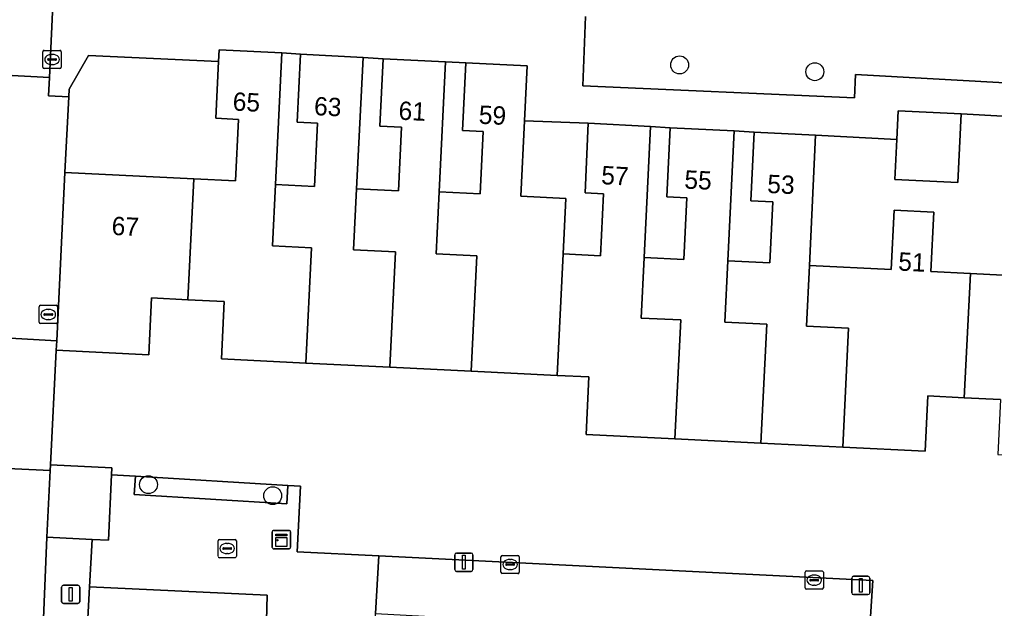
# Model space of a CAD drawing. Extents: x 162989 to 165008, y 383432 to 384338.
# Drawn here: x 164623 to 164676.2, y 383850.2 to 383882.4 of the extents above; entities that cross this region are included whole.
import ezdxf

# ---------------------------------------------------------------- set-up
doc = ezdxf.new("R2010")
doc.units = 0
for name, color, linetype in [('IMGEO_Boom', 7, 'Continuous'), ('IMGEO_Erf', 7, 'Continuous'), ('IMGEO_Groenvoorziening', 7, 'Continuous'), ('IMGEO_Kast', 7, 'Continuous'), ('IMGEO_Kolk', 7, 'Continuous'), ('IMGEO_Lichtmast', 7, 'Continuous'), ('IMGEO_Pand', 7, 'Continuous'), ('IMGEO_Pand_nummerreeks', 7, 'Continuous'), ('IMGEO_Parkeervlak_open', 7, 'Continuous'), ('IMGEO_Rijbaan_lokaal_open', 7, 'Continuous'), ('IMGEO_Voetpad_open', 7, 'Continuous')]:
    doc.layers.add(name, color=color, linetype=linetype)

msp = doc.modelspace()

# ---------------------------------------------------------------- linework, layer by layer
at = {"layer": 'IMGEO_Boom'}
for centre in [(164659.045, 383879.907), (164666.425, 383879.535), (164630.055, 383856.993), (164636.835, 383856.39)]:
    msp.add_circle(centre, 0.489, dxfattribs=at)
at = {"layer": 'IMGEO_Erf'}
for points in [[(164633.878, 383880.091), (164626.788, 383880.417), (164625.725, 383878.59), (164625.704, 383878.171), (164625.496, 383874.038), (164632.53, 383873.693), (164634.798, 383873.582), (164634.962, 383876.932), (164633.726, 383876.992)], [(164637.33, 383880.572), (164636.98, 383873.376), (164639.11, 383873.271), (164639.279, 383876.725), (164638.175, 383876.779), (164638.357, 383880.487)], [(164641.765, 383880.32), (164641.415, 383873.138), (164643.695, 383873.026), (164643.866, 383876.505), (164642.678, 383876.563), (164642.859, 383880.246)], [(164646.259, 383880.08), (164645.924, 383872.976), (164648.151, 383872.867), (164648.318, 383876.268), (164647.195, 383876.323), (164647.377, 383880.018)], [(164650.578, 383876.862), (164650.376, 383872.733), (164652.84, 383872.612), (164652.692, 383869.592), (164654.731, 383869.492), (164654.897, 383872.878), (164653.881, 383872.928), (164654.06, 383876.726)], [(164657.453, 383876.536), (164657.11, 383869.393), (164659.272, 383869.288), (164659.436, 383872.643), (164658.339, 383872.697), (164658.525, 383876.481)], [(164662.02, 383876.31), (164661.675, 383869.216), (164663.977, 383869.103), (164664.14, 383872.428), (164662.938, 383872.486), (164663.118, 383876.236)]]:
    msp.add_lwpolyline(points, close=True, dxfattribs=at)
for points in [[(164676.682, 383877.102), (164674.415, 383877.235), (164674.232, 383873.488), (164670.788, 383873.657), (164670.895, 383875.843), (164666.464, 383876.079), (164666.126, 383868.959), (164670.589, 383868.74), (164670.748, 383871.979), (164672.922, 383871.872), (164672.762, 383868.621), (164674.913, 383868.516), (164677.395, 383868.394)], [(164676.559, 383861.641), (164674.58, 383861.737), (164672.6, 383861.834), (164672.453, 383858.818), (164667.957, 383859.038), (164663.486, 383859.257), (164658.788, 383859.488), (164653.942, 383859.725), (164654.096, 383862.872), (164652.36, 383862.957), (164647.667, 383863.187), (164643.225, 383863.405), (164638.636, 383863.629), (164634.033, 383863.855), (164634.187, 383866.989), (164632.205, 383867.086), (164630.226, 383867.183), (164630.074, 383864.082), (164625.021, 383864.329), (164624.706, 383858.079), (164628.06, 383857.914), (164628.041, 383857.532), (164629.339, 383857.453), (164637.661, 383856.947), (164638.36, 383856.904), (164638.163, 383853.326), (164642.625, 383853.105), (164669.598, 383851.766), (164669.361, 383848.077)]]:
    msp.add_lwpolyline(points, dxfattribs=at)
at = {"layer": 'IMGEO_Groenvoorziening'}
for points in [[(164637.661, 383856.947), (164629.339, 383857.453), (164629.278, 383856.455), (164637.601, 383855.948)], [(164636.529, 383850.954), (164626.837, 383851.421), (164626.338, 383842.125), (164632, 383841.949), (164631.53, 383831.589), (164636.024, 383831.361)]]:
    msp.add_lwpolyline(points, close=True, dxfattribs=at)
at = {"layer": 'IMGEO_Kast'}
for p, q in [((164636.809, 383853.566), (164636.809, 383854.407)), ((164636.809, 383854.407), (164636.809, 383853.566)), ((164636.884, 383854.491), (164637.725, 383854.491)), ((164637.725, 383854.491), (164636.884, 383854.491)), ((164637.809, 383854.416), (164637.809, 383853.575)), ((164637.809, 383853.575), (164637.809, 383854.416)), ((164637.734, 383853.491), (164636.893, 383853.491)), ((164636.893, 383853.491), (164637.734, 383853.491))]:
    msp.add_line(p, q, dxfattribs=at)
for points in [[(164637.004, 383854.281), (164637.604, 383854.281), (164637.604, 383854.196), (164637.004, 383854.196), (164637.004, 383854.281)], [(164637.004, 383854.106), (164637.604, 383854.106), (164637.604, 383853.617), (164637.004, 383853.617), (164637.004, 383854.106)]]:
    msp.add_lwpolyline(points, dxfattribs=at)
msp.add_circle((164637.088, 383853.955), 0.0377, dxfattribs=at)
for centre, start, end in [((164636.887, 383854.413), 92.4484, 184.2845), ((164636.887, 383854.413), 92.4484, 184.2845), ((164637.731, 383854.413), 2.4484, 94.2845), ((164637.731, 383854.413), 2.4484, 94.2845), ((164636.887, 383853.569), 182.4484, 274.2845), ((164636.887, 383853.569), 182.4484, 274.2845), ((164637.731, 383853.569), 272.4484, 4.2845), ((164637.731, 383853.569), 272.4484, 4.2845)]:
    msp.add_arc(centre, 0.0779, start, end, dxfattribs=at)
at = {"layer": 'IMGEO_Kolk'}
for p, q in [((164624.293, 383879.777), (164624.293, 383880.629)), ((164624.368, 383880.703), (164625.22, 383880.703)), ((164624.781, 383880.483), (164624.806, 383880.483)), ((164625.294, 383880.629), (164625.294, 383879.777)), ((164624.552, 383880.197), (164624.552, 383880.209)), ((164624.99, 383880.16), (164624.592, 383880.16)), ((164624.595, 383880.246), (164624.993, 383880.246)), ((164624.804, 383879.923), (164624.779, 383879.923)), ((164625.036, 383880.209), (164625.036, 383880.197)), ((164625.22, 383879.703), (164624.368, 383879.703)), ((164624.087, 383865.856), (164624.087, 383866.708)), ((164624.162, 383866.782), (164625.014, 383866.782)), ((164625.088, 383866.708), (164625.088, 383865.856)), ((164624.346, 383866.276), (164624.346, 383866.288)), ((164624.784, 383866.239), (164624.386, 383866.239)), ((164624.389, 383866.325), (164624.787, 383866.325)), ((164624.575, 383866.562), (164624.6, 383866.562)), ((164624.83, 383866.288), (164624.83, 383866.276)), ((164625.014, 383865.782), (164624.162, 383865.782)), ((164624.598, 383866.002), (164624.573, 383866.002)), ((164633.851, 383853.079), (164633.851, 383853.931)), ((164633.926, 383854.005), (164634.778, 383854.005)), ((164634.852, 383853.931), (164634.852, 383853.079)), ((164634.11, 383853.499), (164634.11, 383853.511)), ((164634.548, 383853.462), (164634.15, 383853.462)), ((164634.153, 383853.548), (164634.551, 383853.548)), ((164634.339, 383853.785), (164634.364, 383853.785)), ((164634.594, 383853.511), (164634.594, 383853.499)), ((164634.778, 383853.005), (164633.926, 383853.005)), ((164634.362, 383853.225), (164634.337, 383853.225)), ((164649.293, 383852.207), (164649.293, 383853.059)), ((164649.368, 383853.133), (164650.22, 383853.133)), ((164649.781, 383852.913), (164649.806, 383852.913)), ((164650.294, 383853.059), (164650.294, 383852.207)), ((164649.552, 383852.627), (164649.552, 383852.639)), ((164649.99, 383852.59), (164649.592, 383852.59)), ((164649.595, 383852.676), (164649.993, 383852.676)), ((164649.804, 383852.353), (164649.779, 383852.353)), ((164650.036, 383852.639), (164650.036, 383852.627)), ((164665.89, 383851.354), (164665.89, 383852.206)), ((164665.965, 383852.28), (164666.817, 383852.28)), ((164666.891, 383852.206), (164666.891, 383851.354)), ((164650.22, 383852.133), (164649.368, 383852.133)), ((164666.149, 383851.774), (164666.149, 383851.786)), ((164666.587, 383851.737), (164666.189, 383851.737)), ((164666.192, 383851.823), (164666.59, 383851.823)), ((164666.378, 383852.06), (164666.403, 383852.06)), ((164666.633, 383851.786), (164666.633, 383851.774)), ((164666.817, 383851.28), (164665.965, 383851.28)), ((164666.401, 383851.5), (164666.376, 383851.5))]:
    msp.add_line(p, q, dxfattribs=at)
for points in [[(164624.293, 383879.777), (164624.293, 383880.629)], [(164624.368, 383880.703), (164625.22, 383880.703)], [(164625.294, 383880.629), (164625.294, 383879.777)], [(164625.22, 383879.703), (164624.368, 383879.703)], [(164624.087, 383865.856), (164624.087, 383866.708)], [(164624.162, 383866.782), (164625.014, 383866.782)], [(164625.088, 383866.708), (164625.088, 383865.856)], [(164625.014, 383865.782), (164624.162, 383865.782)], [(164633.851, 383853.079), (164633.851, 383853.931)], [(164633.926, 383854.005), (164634.778, 383854.005)], [(164634.852, 383853.931), (164634.852, 383853.079)], [(164634.778, 383853.005), (164633.926, 383853.005)], [(164649.293, 383852.207), (164649.293, 383853.059)], [(164649.368, 383853.133), (164650.22, 383853.133)], [(164650.294, 383853.059), (164650.294, 383852.207)], [(164665.89, 383851.354), (164665.89, 383852.206)], [(164665.965, 383852.28), (164666.817, 383852.28)], [(164666.891, 383852.206), (164666.891, 383851.354)], [(164650.22, 383852.133), (164649.368, 383852.133)], [(164666.817, 383851.28), (164665.965, 383851.28)]]:
    msp.add_lwpolyline(points, dxfattribs=at)
for centre, radius, start, end in [((164624.37, 383880.627), 0.0765, 91.552, 178.448), ((164624.37, 383880.627), 0.0765, 91.552, 178.448), ((164625.218, 383880.627), 0.0765, 1.552, 88.448), ((164625.218, 383880.627), 0.0765, 1.552, 88.448), ((164624.592, 383880.206), 0.0403, 85.8775, 175.7526), ((164624.589, 383880.196), 0.0366, 178.938, 274.7102), ((164624.993, 383880.203), 0.043, 264.8664, 352.4533), ((164624.997, 383880.208), 0.0386, 1.7309, 96.639), ((164624.37, 383879.779), 0.0765, 181.552, 268.448), ((164624.37, 383879.779), 0.0765, 181.552, 268.448), ((164625.218, 383879.779), 0.0765, 271.552, 358.448), ((164625.218, 383879.779), 0.0765, 271.552, 358.448), ((164624.164, 383866.706), 0.0765, 91.552, 178.448), ((164624.164, 383866.706), 0.0765, 91.552, 178.448), ((164625.012, 383866.706), 0.0765, 1.552, 88.448), ((164625.012, 383866.706), 0.0765, 1.552, 88.448), ((164624.386, 383866.285), 0.0403, 85.8775, 175.7526), ((164624.383, 383866.275), 0.0366, 178.938, 274.7102), ((164624.787, 383866.282), 0.043, 264.8664, 352.4533), ((164624.791, 383866.287), 0.0386, 1.7309, 96.639), ((164624.164, 383865.858), 0.0765, 181.552, 268.448), ((164624.164, 383865.858), 0.0765, 181.552, 268.448), ((164625.012, 383865.858), 0.0765, 271.552, 358.448), ((164625.012, 383865.858), 0.0765, 271.552, 358.448), ((164633.928, 383853.929), 0.0765, 91.552, 178.448), ((164633.928, 383853.929), 0.0765, 91.552, 178.448), ((164634.776, 383853.929), 0.0765, 1.552, 88.448), ((164634.776, 383853.929), 0.0765, 1.552, 88.448), ((164634.15, 383853.508), 0.0403, 85.8775, 175.7526), ((164634.147, 383853.498), 0.0366, 178.938, 274.7102), ((164634.551, 383853.505), 0.043, 264.8664, 352.4533), ((164634.555, 383853.51), 0.0386, 1.7309, 96.639), ((164633.928, 383853.081), 0.0765, 181.552, 268.448), ((164633.928, 383853.081), 0.0765, 181.552, 268.448), ((164634.776, 383853.081), 0.0765, 271.552, 358.448), ((164634.776, 383853.081), 0.0765, 271.552, 358.448), ((164649.37, 383853.057), 0.0765, 91.552, 178.448), ((164649.37, 383853.057), 0.0765, 91.552, 178.448), ((164650.218, 383853.057), 0.0765, 1.552, 88.448), ((164650.218, 383853.057), 0.0765, 1.552, 88.448), ((164649.37, 383852.209), 0.0765, 181.552, 268.448), ((164649.37, 383852.209), 0.0765, 181.552, 268.448), ((164649.592, 383852.636), 0.0403, 85.8775, 175.7526), ((164649.589, 383852.626), 0.0366, 178.938, 274.7102), ((164649.993, 383852.633), 0.043, 264.8664, 352.4533), ((164649.997, 383852.638), 0.0386, 1.7309, 96.639), ((164650.218, 383852.209), 0.0765, 271.552, 358.448), ((164650.218, 383852.209), 0.0765, 271.552, 358.448), ((164665.967, 383852.204), 0.0765, 91.552, 178.448), ((164665.967, 383852.204), 0.0765, 91.552, 178.448), ((164666.815, 383852.204), 0.0765, 1.552, 88.448), ((164666.815, 383852.204), 0.0765, 1.552, 88.448), ((164666.189, 383851.783), 0.0403, 85.8775, 175.7526), ((164666.186, 383851.773), 0.0366, 178.938, 274.7102), ((164666.59, 383851.78), 0.043, 264.8664, 352.4533), ((164666.594, 383851.785), 0.0386, 1.7309, 96.639), ((164665.967, 383851.356), 0.0765, 181.552, 268.448), ((164665.967, 383851.356), 0.0765, 181.552, 268.448), ((164666.815, 383851.356), 0.0765, 271.552, 358.448), ((164666.815, 383851.356), 0.0765, 271.552, 358.448)]:
    msp.add_arc(centre, radius, start, end, dxfattribs=at)
for centre, major_axis, ratio, start_param, end_param in [((164624.78, 383880.203), (-0.387, 0.002), 0.722429, 4.712389, 7.853982), ((164624.805, 383880.203), (-0.39, 0.002), 0.717154, 1.570796, 4.712389), ((164624.574, 383866.282), (-0.387, 0.002), 0.722429, 4.712389, 7.853982), ((164624.599, 383866.282), (-0.39, 0.002), 0.717154, 1.570796, 4.712389), ((164634.338, 383853.505), (-0.387, 0.002), 0.722429, 4.712389, 7.853982), ((164634.363, 383853.505), (-0.39, 0.002), 0.717154, 1.570796, 4.712389), ((164649.78, 383852.633), (-0.387, 0.002), 0.722429, 4.712389, 7.853982), ((164649.805, 383852.633), (-0.39, 0.002), 0.717154, 1.570796, 4.712389), ((164666.377, 383851.78), (-0.387, 0.002), 0.722429, 4.712389, 7.853982), ((164666.402, 383851.78), (-0.39, 0.002), 0.717154, 1.570796, 4.712389)]:
    msp.add_ellipse(centre, major_axis=major_axis, ratio=ratio, start_param=start_param, end_param=end_param, dxfattribs=at)
at = {"layer": 'IMGEO_Lichtmast'}
for p, q in [((164646.773, 383852.359), (164646.773, 383853.159)), ((164646.773, 383853.159), (164646.773, 383852.359)), ((164646.873, 383853.259), (164647.663, 383853.259)), ((164647.663, 383853.259), (164646.873, 383853.259)), ((164647.763, 383853.159), (164647.763, 383852.359)), ((164647.763, 383852.359), (164647.763, 383853.159)), ((164647.663, 383852.259), (164646.873, 383852.259)), ((164646.873, 383852.259), (164647.663, 383852.259)), ((164668.436, 383851.089), (164668.436, 383851.889)), ((164668.436, 383851.889), (164668.436, 383851.089)), ((164668.536, 383851.989), (164669.326, 383851.989)), ((164669.326, 383851.989), (164668.536, 383851.989)), ((164669.426, 383851.889), (164669.426, 383851.089)), ((164669.426, 383851.089), (164669.426, 383851.889)), ((164625.312, 383850.604), (164625.312, 383851.404)), ((164625.312, 383851.404), (164625.312, 383850.604)), ((164625.412, 383851.504), (164626.202, 383851.504)), ((164626.202, 383851.504), (164625.412, 383851.504)), ((164626.302, 383851.404), (164626.302, 383850.604)), ((164626.302, 383850.604), (164626.302, 383851.404)), ((164669.326, 383850.989), (164668.536, 383850.989)), ((164668.536, 383850.989), (164669.326, 383850.989)), ((164626.202, 383850.504), (164625.412, 383850.504)), ((164625.412, 383850.504), (164626.202, 383850.504))]:
    msp.add_line(p, q, dxfattribs=at)
for points in [[(164647.193, 383853.134), (164647.343, 383853.134), (164647.343, 383852.384), (164647.193, 383852.384), (164647.193, 383853.134)], [(164668.856, 383851.864), (164669.006, 383851.864), (164669.006, 383851.114), (164668.856, 383851.114), (164668.856, 383851.864)], [(164625.732, 383851.379), (164625.882, 383851.379), (164625.882, 383850.629), (164625.732, 383850.629), (164625.732, 383851.379)]]:
    msp.add_lwpolyline(points, dxfattribs=at)
for centre, start, end in [((164646.873, 383853.159), 90, 180), ((164646.873, 383853.159), 90, 180), ((164647.663, 383853.159), 0, 90), ((164647.663, 383853.159), 360, 90), ((164646.873, 383852.359), 180, 270), ((164646.873, 383852.359), 180, 270), ((164647.663, 383852.359), 270, 0), ((164647.663, 383852.359), 270, 0), ((164668.536, 383851.889), 90, 180), ((164668.536, 383851.889), 90, 180), ((164669.326, 383851.889), 0, 90), ((164669.326, 383851.889), 360, 90), ((164625.412, 383851.404), 90, 180), ((164625.412, 383851.404), 90, 180), ((164626.202, 383851.404), 0, 90), ((164626.202, 383851.404), 360, 90), ((164625.412, 383850.604), 180, 270), ((164625.412, 383850.604), 180, 270), ((164626.202, 383850.604), 270, 0), ((164626.202, 383850.604), 270, 0), ((164668.536, 383851.089), 180, 270), ((164668.536, 383851.089), 180, 270), ((164669.326, 383851.089), 270, 0), ((164669.326, 383851.089), 270, 0)]:
    msp.add_arc(centre, 0.1, start, end, dxfattribs=at)
at = {"layer": 'IMGEO_Pand'}
for points in [[(164636.98, 383873.376), (164637.33, 383880.572), (164633.91, 383880.739), (164633.878, 383880.091), (164633.726, 383876.992), (164634.962, 383876.932), (164634.798, 383873.582), (164632.53, 383873.693), (164632.205, 383867.086), (164634.187, 383866.989), (164634.033, 383863.855), (164638.636, 383863.629), (164638.946, 383869.927), (164636.817, 383870.032)], [(164643.225, 383863.405), (164643.533, 383869.702), (164641.253, 383869.814), (164641.415, 383873.138), (164641.765, 383880.32), (164638.357, 383880.487), (164638.175, 383876.779), (164639.279, 383876.725), (164639.11, 383873.271), (164636.98, 383873.376), (164636.817, 383870.032), (164638.946, 383869.927), (164638.636, 383863.629)], [(164645.924, 383872.976), (164646.259, 383880.08), (164642.859, 383880.246), (164642.678, 383876.563), (164643.866, 383876.505), (164643.695, 383873.026), (164641.415, 383873.138), (164641.253, 383869.814), (164643.533, 383869.702), (164643.225, 383863.405), (164647.667, 383863.187), (164647.981, 383869.483), (164645.766, 383869.592)], [(164645.924, 383872.976), (164645.766, 383869.592), (164647.981, 383869.483), (164647.667, 383863.187), (164652.36, 383862.957), (164652.692, 383869.592), (164652.84, 383872.612), (164650.376, 383872.733), (164650.578, 383876.862), (164650.725, 383879.854), (164647.377, 383880.018), (164647.195, 383876.323), (164648.318, 383876.268), (164648.151, 383872.867)], [(164674.415, 383877.235), (164670.972, 383877.403), (164670.895, 383875.843), (164670.788, 383873.657), (164674.232, 383873.488)], [(164658.788, 383859.488), (164659.107, 383865.982), (164656.95, 383866.087), (164657.11, 383869.393), (164657.453, 383876.536), (164654.06, 383876.726), (164653.881, 383872.928), (164654.897, 383872.878), (164654.731, 383869.492), (164652.692, 383869.592), (164652.36, 383862.957), (164654.096, 383862.872), (164653.942, 383859.725)], [(164663.486, 383859.257), (164663.808, 383865.752), (164661.512, 383865.864), (164661.675, 383869.216), (164662.02, 383876.31), (164658.525, 383876.481), (164658.339, 383872.697), (164659.436, 383872.643), (164659.272, 383869.288), (164657.11, 383869.393), (164656.95, 383866.087), (164659.107, 383865.982), (164658.788, 383859.488)], [(164663.486, 383859.257), (164667.957, 383859.038), (164668.267, 383865.534), (164665.967, 383865.647), (164666.126, 383868.959), (164666.464, 383876.079), (164663.118, 383876.236), (164662.938, 383872.486), (164664.14, 383872.428), (164663.977, 383869.103), (164661.675, 383869.216), (164661.512, 383865.864), (164663.808, 383865.752)], [(164632.205, 383867.086), (164632.53, 383873.693), (164625.496, 383874.038), (164625.046, 383864.849), (164625.021, 383864.329), (164630.074, 383864.082), (164630.226, 383867.183)], [(164674.913, 383868.516), (164672.762, 383868.621), (164672.922, 383871.872), (164670.748, 383871.979), (164670.589, 383868.74), (164666.126, 383868.959), (164665.967, 383865.647), (164668.267, 383865.534), (164667.957, 383859.038), (164672.453, 383858.818), (164672.6, 383861.834), (164674.58, 383861.737)], [(164674.913, 383868.516), (164674.58, 383861.737), (164676.559, 383861.641), (164676.412, 383858.64), (164681.387, 383858.396), (164681.694, 383864.669), (164679.497, 383864.777), (164679.67, 383868.278), (164679.834, 383871.623), (164677.558, 383871.734), (164677.395, 383868.394)], [(164628.041, 383857.532), (164628.06, 383857.914), (164624.706, 383858.079), (164624.691, 383857.769), (164624.512, 383854.122), (164626.975, 383854.001), (164627.866, 383853.957)]]:
    msp.add_lwpolyline(points, close=True, dxfattribs=at)
at = {"layer": 'IMGEO_Parkeervlak_open'}
msp.add_lwpolyline([(164653.901, 383882.554), (164653.763, 383878.764), (164668.587, 383878.105), (164668.644, 383879.376), (164677.445, 383878.899), (164678.449, 383878.844), (164678.686, 383883.217)], dxfattribs=at)
at = {"layer": 'IMGEO_Rijbaan_lokaal_open'}
for points in [[(164664.41, 383889.836), (164664.429, 383890.38), (164659.553, 383890.6), (164658.501, 383890.771), (164658.466, 383890.358), (164616.466, 383892.473), (164616.148, 383892.494), (164615.768, 383886.479), (164619.769, 383886.297), (164619.518, 383879.498), (164624.651, 383879.219), (164624.868, 383884.005)], [(164625.021, 383864.329), (164625.046, 383864.849), (164618.982, 383865.184)], [(164618.531, 383858.362), (164618.512, 383858.048), (164624.691, 383857.769), (164624.706, 383858.079), (164625.021, 383864.329)]]:
    msp.add_lwpolyline(points, dxfattribs=at)
for points in [[(164625.496, 383874.038), (164625.704, 383878.171), (164624.605, 383878.224), (164624.651, 383879.219), (164619.518, 383879.498), (164619.044, 383866.864), (164619.019, 383866.196), (164618.982, 383865.184), (164625.046, 383864.849)], [(164624.512, 383854.122), (164624.691, 383857.769), (164618.512, 383858.048), (164618.272, 383854.123), (164617.851, 383843.98), (164617.675, 383840.431), (164617.541, 383837.731), (164616.626, 383819.255), (164617.063, 383819.237), (164620.824, 383819.083), (164620.74, 383815.352), (164623.707, 383815.211), (164628.032, 383814.949), (164628.329, 383820.401), (164628.549, 383824.443), (164625.172, 383824.594), (164625.254, 383827.628), (164622.874, 383827.747), (164623.261, 383835.502), (164623.746, 383835.488)]]:
    msp.add_lwpolyline(points, close=True, dxfattribs=at)
at = {"layer": 'IMGEO_Voetpad_open'}
for points in [[(164624.868, 383884.005), (164624.651, 383879.219), (164624.605, 383878.224), (164625.704, 383878.171), (164625.725, 383878.59), (164626.788, 383880.417), (164633.878, 383880.091), (164633.91, 383880.739), (164637.33, 383880.572), (164638.357, 383880.487), (164641.765, 383880.32), (164642.859, 383880.246), (164646.259, 383880.08), (164647.377, 383880.018), (164650.725, 383879.854), (164650.578, 383876.862), (164654.06, 383876.726), (164657.453, 383876.536), (164658.525, 383876.481), (164662.02, 383876.31), (164663.118, 383876.236), (164666.464, 383876.079), (164670.895, 383875.843), (164670.972, 383877.403), (164674.415, 383877.235), (164676.682, 383877.102)], [(164689.782, 383881.635), (164687.666, 383881.725), (164687.508, 383877.134), (164687.227, 383877.149), (164687.282, 383878.353), (164682.394, 383878.63), (164682.632, 383883.016), (164680.44, 383883.128), (164679.469, 383883.177), (164678.686, 383883.217), (164678.449, 383878.844), (164677.445, 383878.899), (164668.644, 383879.376), (164668.587, 383878.105), (164653.763, 383878.764), (164653.901, 383882.554)], [(164635.864, 383828.697), (164636.024, 383831.361), (164631.53, 383831.589), (164625.836, 383831.85), (164626.338, 383841.041), (164626.338, 383842.125), (164626.837, 383851.421), (164626.975, 383854.001), (164624.512, 383854.122), (164623.746, 383835.488), (164623.418, 383828.159), (164625.287, 383828.06), (164625.331, 383829.185), (164625.755, 383829.174), (164629.934, 383829.066), (164629.932, 383828.78), (164629.767, 383826.004), (164632.076, 383825.939), (164631.955, 383821.151), (164632.629, 383821.118)]]:
    msp.add_lwpolyline(points, dxfattribs=at)
for points in [[(164642.445, 383849.957), (164642.625, 383853.105), (164638.163, 383853.326), (164638.36, 383856.904), (164637.661, 383856.947), (164637.601, 383855.948), (164629.278, 383856.455), (164629.339, 383857.453), (164628.041, 383857.532), (164627.866, 383853.957), (164626.975, 383854.001), (164626.837, 383851.421), (164636.529, 383850.954), (164636.024, 383831.361), (164635.864, 383828.697), (164638.258, 383828.577), (164638.412, 383832.07), (164638.525, 383834.331), (164638.733, 383838.759), (164638.855, 383841.176), (164638.95, 383843.577), (164642.073, 383843.465)], [(164669.598, 383851.766), (164642.625, 383853.105), (164642.445, 383849.957), (164645.79, 383849.782), (164655.455, 383849.297), (164666.43, 383848.726), (164666.183, 383845.054), (164669.305, 383844.881), (164669.928, 383844.847), (164672.128, 383845.01), (164675.963, 383844.799), (164685.64, 383844.352), (164694.332, 383843.872), (164694.497, 383846.866), (164669.361, 383848.077)]]:
    msp.add_lwpolyline(points, close=True, dxfattribs=at)

# ---------------------------------------------------------------- texts
at = {"layer": 'IMGEO_Pand_nummerreeks'}
for s, rotation, p in [('65', 357.204, (164634.635, 383877.419)), ('63', 357.1946, (164639.075, 383877.168)), ('61', 357.2048, (164643.687, 383876.921)), ('59', 357.1956, (164648.065, 383876.7)), ('57', 356.7949, (164654.747, 383873.402)), ('55', 357.1989, (164659.287, 383873.16)), ('53', 357.3136, (164663.812, 383872.92)), ('67', 357.192, (164628.027, 383870.63)), ('51', 357.1823, (164670.961, 383868.684))]:
    msp.add_text(s, height=1, rotation=rotation, dxfattribs=at).set_placement(p)

doc.saveas('drawing.dxf')
